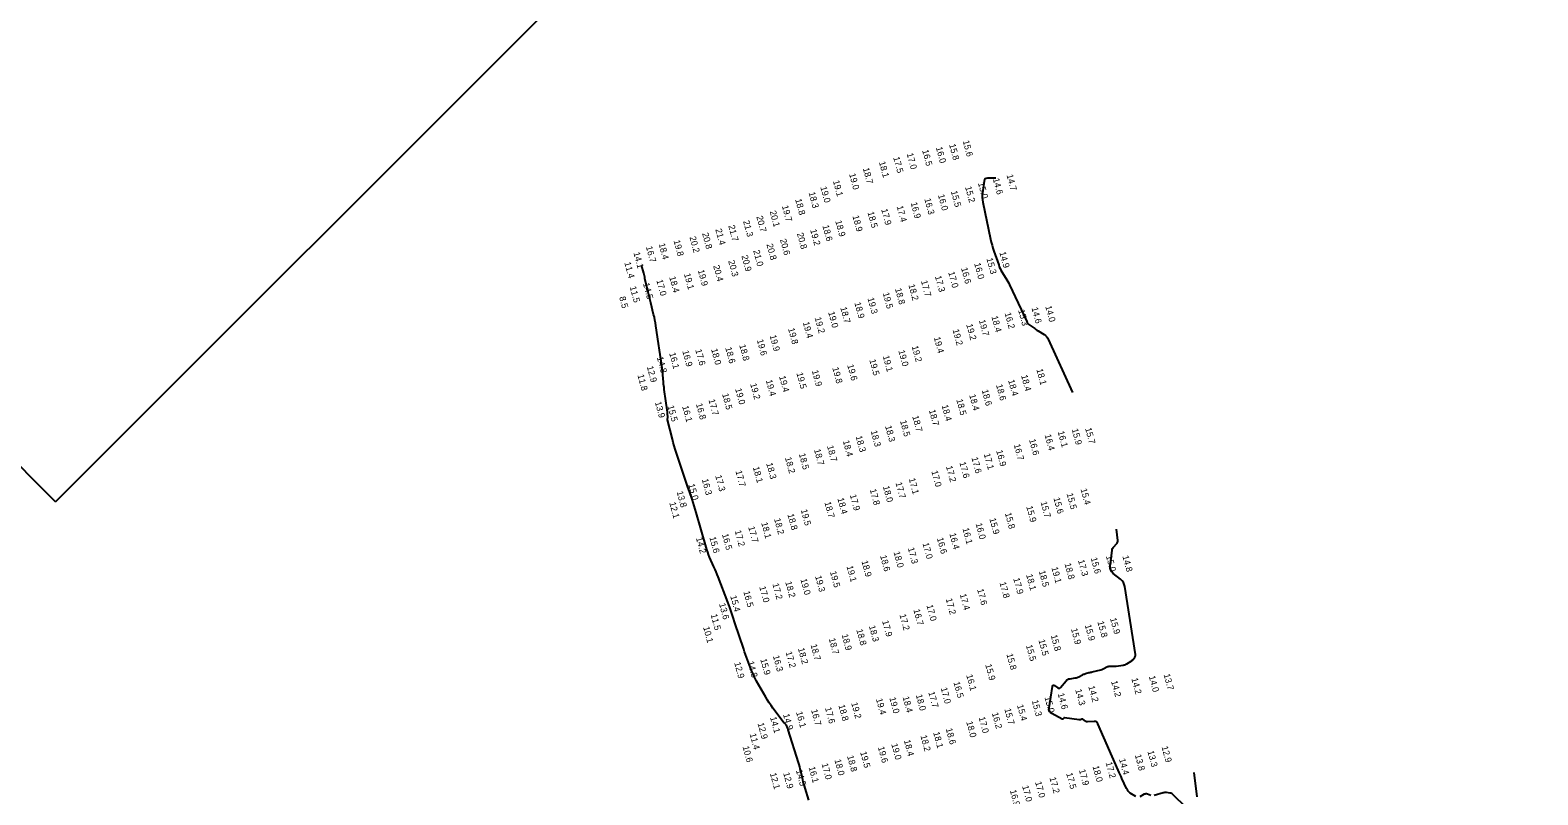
# Model space of a CAD drawing. Extents: x 988130 to 1132882, y 654656 to 841453.
# Drawn here: x 1032809 to 1033982, y 800347 to 800942 of the extents above; entities that cross this region are included whole.
import ezdxf

# ---------------------------------------------------------------- set-up
doc = ezdxf.new("R2010")
doc.units = 0
for name, color, linetype in [('V-ANNO-KEYM', 7, 'Continuous'), ('V-TOPO-MAJR', 7, 'Continuous'), ('V-TOPO-SOUN', 7, 'Continuous')]:
    doc.layers.add(name, color=color, linetype=linetype)

msp = doc.modelspace()

# ---------------------------------------------------------------- linework, layer by layer
at = {"layer": 'V-ANNO-KEYM'}
for q in [(1030942.4, 802462.7), (1034716.4, 802462.7)]:
    msp.add_line((1032828.8, 800575.1), q, dxfattribs=at)
at = {"layer": 'V-TOPO-MAJR'}
for points in [[(1033560.3, 800826.9), (1033553.8, 800826.9), (1033552.9, 800826.7), (1033552.1, 800826.3), (1033551.6, 800825.7), (1033551.3, 800824.7), (1033549.9, 800815.6), (1033549.7, 800813.7), (1033549.7, 800811.9), (1033549.9, 800810), (1033550.2, 800808.2), (1033556.2, 800779.5), (1033556.8, 800777.1), (1033557.4, 800774.8), (1033558.1, 800772.5), (1033558.8, 800770.2), (1033562.6, 800759.4), (1033563.1, 800758), (1033563.7, 800756.7), (1033564.4, 800755.4), (1033565.1, 800754.1), (1033568.2, 800749.1), (1033569, 800747.8), (1033569.7, 800746.5), (1033570.4, 800745.2), (1033571, 800743.9), (1033584.4, 800715.4), (1033584.8, 800714.6), (1033585.4, 800713.8), (1033586, 800713.1), (1033586.8, 800712.5), (1033590, 800710.3), (1033590.8, 800709.8), (1033591.6, 800709.2), (1033592.4, 800708.7), (1033593.2, 800708.2), (1033598, 800705.2), (1033599, 800704.5), (1033599.9, 800703.6), (1033600.6, 800702.7), (1033601.2, 800701.6), (1033620.1, 800660)], [(1033415, 800342.7), (1033412, 800352.1), (1033411.5, 800353.8), (1033411, 800355.4), (1033410.6, 800357.1), (1033410.2, 800358.7), (1033408.6, 800365.4), (1033408.2, 800367.1), (1033407.8, 800368.8), (1033407.3, 800370.4), (1033406.8, 800372.1), (1033398.9, 800397.5), (1033398.8, 800397.9), (1033398.6, 800398.3), (1033398.5, 800398.7), (1033398.3, 800399.1), (1033397.4, 800401.1), (1033397.3, 800401.2), (1033397.2, 800401.4), (1033397.1, 800401.6), (1033397, 800401.7), (1033396.4, 800402.2), (1033396.2, 800402.3), (1033396.1, 800402.5), (1033395.9, 800402.6), (1033395.8, 800402.8), (1033387, 800414.4), (1033385.5, 800416.5), (1033384.1, 800418.5), (1033382.7, 800420.6), (1033381.4, 800422.8), (1033374.1, 800435.5), (1033373.1, 800437.5), (1033372.1, 800439.5), (1033371.2, 800441.5), (1033370.4, 800443.6), (1033367.2, 800451.9), (1033366.4, 800454), (1033365.7, 800456.1), (1033364.9, 800458.2), (1033364.2, 800460.3), (1033357.4, 800480.9), (1033356.1, 800484.9), (1033354.7, 800488.8), (1033353.3, 800492.8), (1033351.8, 800496.8), (1033344.3, 800516.5), (1033343.5, 800518.4), (1033342.8, 800520.4), (1033341.9, 800522.3), (1033341.1, 800524.3), (1033337.7, 800531.9), (1033336.9, 800533.9), (1033336.2, 800535.8), (1033335.5, 800537.8), (1033334.9, 800539.8), (1033327.1, 800566.8), (1033325.6, 800571.9), (1033324, 800577.1), (1033322.3, 800582.2), (1033320.6, 800587.3), (1033311.7, 800613.6), (1033310.9, 800616.1), (1033310.1, 800618.6), (1033309.4, 800621.2), (1033308.7, 800623.7), (1033305, 800638.7), (1033305, 800638.9), (1033305, 800639.2), (1033305, 800639.4), (1033305, 800639.6), (1033305.3, 800640.6), (1033305.3, 800640.8), (1033305.3, 800641), (1033305.3, 800641.3), (1033305.3, 800641.5), (1033305, 800643.3), (1033304.9, 800643.7), (1033304.9, 800644.1), (1033304.8, 800644.5), (1033304.8, 800644.9), (1033302.4, 800662.5), (1033302.2, 800663.9), (1033302, 800665.3), (1033301.9, 800666.7), (1033301.7, 800668.1), (1033301.3, 800673.8), (1033301.2, 800675.2), (1033301, 800676.6), (1033300.8, 800678), (1033300.7, 800679.4), (1033295.9, 800712.1), (1033295.5, 800714.3), (1033295.1, 800716.5), (1033294.7, 800718.7), (1033294.1, 800720.9), (1033292, 800729.8), (1033291.4, 800731.9), (1033290.9, 800734), (1033290.4, 800736.1), (1033289.9, 800738.3), (1033287.4, 800748.9), (1033287.2, 800749.9), (1033286.9, 800750.9), (1033286.7, 800752), (1033286.4, 800753), (1033284.8, 800759.2)], [(1033669.3, 800345.5), (1033665, 800348.3), (1033664.1, 800349), (1033663.3, 800349.8), (1033662.7, 800350.7), (1033662.1, 800351.7), (1033658.5, 800359.5), (1033657.8, 800361.1), (1033657, 800362.8), (1033656.3, 800364.4), (1033655.5, 800366.1), (1033639.7, 800402.2), (1033639.2, 800403), (1033638.6, 800403.6), (1033637.8, 800403.9), (1033636.9, 800404), (1033631.8, 800403.7), (1033631.4, 800403.7), (1033630.9, 800403.8), (1033630.5, 800404), (1033630.1, 800404.3), (1033628.1, 800405.7), (1033627.9, 800405.9), (1033627.7, 800405.9), (1033627.4, 800405.9), (1033627.2, 800405.9), (1033626.2, 800405.4), (1033625.9, 800405.3), (1033625.7, 800405.3), (1033625.4, 800405.3), (1033625.2, 800405.3), (1033613.9, 800406.9), (1033613.7, 800406.9), (1033613.6, 800406.9), (1033613.4, 800406.8), (1033613.2, 800406.7), (1033612.7, 800406), (1033612.5, 800405.8), (1033612.4, 800405.8), (1033612.2, 800405.8), (1033612, 800405.8), (1033604, 800410.1), (1033602.9, 800410.9), (1033602.1, 800412), (1033601.7, 800413.2), (1033601.8, 800414.7), (1033604.6, 800431.3), (1033604.8, 800431.9), (1033605.1, 800432.2), (1033605.5, 800432.2), (1033606.1, 800431.9), (1033608.5, 800430.2), (1033609.1, 800429.9), (1033609.7, 800429.8), (1033610.2, 800430), (1033610.7, 800430.5), (1033615.1, 800435.6), (1033615.7, 800436.3), (1033616.4, 800436.8), (1033617.2, 800437.1), (1033618.1, 800437.3), (1033622.2, 800437.9), (1033622.9, 800438), (1033623.6, 800438.2), (1033624.3, 800438.5), (1033625, 800438.8), (1033627.8, 800440.4), (1033628.4, 800440.7), (1033629, 800440.9), (1033629.6, 800441.1), (1033630.2, 800441.3), (1033632.7, 800442), (1033633.4, 800442.2), (1033634, 800442.4), (1033634.7, 800442.5), (1033635.3, 800442.7), (1033642.2, 800444.2), (1033642.8, 800444.4), (1033643.4, 800444.6), (1033643.9, 800444.9), (1033644.5, 800445.2), (1033646.7, 800446.5), (1033647.2, 800446.7), (1033647.8, 800446.9), (1033648.3, 800447), (1033648.9, 800447.1), (1033651.4, 800447), (1033652, 800447), (1033652.6, 800447), (1033653.2, 800447), (1033653.9, 800447.1), (1033659.4, 800447.8), (1033660.2, 800448), (1033660.9, 800448.2), (1033661.7, 800448.5), (1033662.4, 800448.9), (1033665.6, 800450.9), (1033666, 800451.2), (1033666.5, 800451.5), (1033666.8, 800451.9), (1033667.2, 800452.3), (1033668.6, 800454.1), (1033668.9, 800454.5), (1033669.1, 800455), (1033669.1, 800455.5), (1033669.1, 800456.1), (1033660.7, 800509), (1033660.2, 800510.6), (1033659.6, 800512.2), (1033658.6, 800513.5), (1033657.3, 800514.7), (1033651.8, 800519.2), (1033650.6, 800520.4), (1033649.8, 800521.8), (1033649.4, 800523.3), (1033649.4, 800525), (1033650.8, 800537.1), (1033651, 800537.9), (1033651.2, 800538.6), (1033651.6, 800539.3), (1033652.1, 800539.9), (1033654.3, 800542.2), (1033654.8, 800542.9), (1033655.1, 800543.5), (1033655.2, 800544.2), (1033655.2, 800545), (1033654.2, 800553.8)], [(1033714.5, 800364.2), (1033716.7, 800345.3)], [(1033681, 800346.4), (1033678.4, 800347.4), (1033677.7, 800347.6), (1033677.1, 800347.7), (1033676.5, 800347.5), (1033675.8, 800347.3), (1033672.4, 800345.4)], [(1033708.4, 800337), (1033698.2, 800347.2), (1033697.7, 800347.7), (1033697.2, 800348), (1033696.5, 800348.2), (1033695.9, 800348.3), (1033693.2, 800348.6), (1033692.5, 800348.6), (1033691.9, 800348.6), (1033691.2, 800348.5), (1033690.5, 800348.4), (1033683.6, 800346.3)]]:
    msp.add_lwpolyline(points, dxfattribs=at)

# ---------------------------------------------------------------- texts
at = {"layer": 'V-TOPO-SOUN'}
for s, p in [('16.0 ', (1033513.7, 800850.7)), ('15.8 ', (1033524, 800853)), ('15.6 ', (1033534.6, 800855.8)), ('18.1 ', (1033469.4, 800839.4)), ('17.5 ', (1033480.5, 800843)), ('17.0 ', (1033491, 800845.9)), ('16.5 ', (1033503, 800848.5)), ('19.0 ', (1033446.2, 800830.1)), ('18.7 ', (1033456.9, 800834.5)), ('14.6 ', (1033558, 800826.3)), ('14.7 ', (1033568.7, 800829.3)), ('18.3 ', (1033414.7, 800815.6)), ('19.0 ', (1033423.8, 800819.9)), ('19.1 ', (1033433.6, 800824.7)), ('15.5 ', (1033525.4, 800816.5)), ('15.2 ', (1033536.4, 800820)), ('15.0 ', (1033546.4, 800823.1)), ('19.7 ', (1033393.9, 800805.2)), ('18.8 ', (1033404.2, 800810.3)), ('17.9 ', (1033471.2, 800802.5)), ('17.4 ', (1033483.2, 800804.9)), ('16.9 ', (1033494.1, 800807.6)), ('16.3 ', (1033504.7, 800810.7)), ('16.0 ', (1033515.3, 800813.8)), ('21.3 ', (1033363.7, 800793.4)), ('20.7 ', (1033374, 800797)), ('20.1 ', (1033384.4, 800801)), ('18.9 ', (1033435.4, 800793.5)), ('18.9 ', (1033448.8, 800797.4)), ('18.5 ', (1033460.5, 800800.3)), ('20.2 ', (1033322, 800781)), ('20.8 ', (1033331.8, 800783.9)), ('21.4 ', (1033342.1, 800787)), ('21.7 ', (1033352.2, 800789.8)), ('20.6 ', (1033392.4, 800779.1)), ('20.8 ', (1033405.6, 800783.8)), ('19.2 ', (1033415.9, 800786.6)), ('18.6 ', (1033425.4, 800789.9)), ('14.1 ', (1033278.4, 800768.8)), ('16.7 ', (1033288.1, 800773.4)), ('18.4 ', (1033298, 800775.7)), ('19.8 ', (1033309.6, 800778.2)), ('21.0 ', (1033371.6, 800770.4)), ('20.8 ', (1033381.9, 800775.3)), ('14.9 ', (1033563.1, 800769.1)), ('11.4 ', (1033271.3, 800761.1)), ('20.4 ', (1033340.4, 800758.6)), ('20.3 ', (1033352.1, 800762.4)), ('20.9 ', (1033362.4, 800766.4)), ('16.6 ', (1033533.3, 800756.8)), ('16.0 ', (1033543.5, 800760.4)), ('15.3 ', (1033553, 800764.3)), ('14.5 ', (1033285.8, 800744.8)), ('17.0 ', (1033296.2, 800747.4)), ('18.4 ', (1033306.2, 800749.9)), ('19.1 ', (1033317.7, 800752.3)), ('19.9 ', (1033328.5, 800755.1)), ('18.2 ', (1033492.3, 800743.8)), ('17.7 ', (1033502.1, 800746.8)), ('17.3 ', (1033513, 800750.4)), ('17.0 ', (1033523.3, 800753.6)), ('8.5', (1033267.3, 800734.2)), ('11.5 ', (1033275.5, 800742.2)), ('19.3 ', (1033460.5, 800733.4)), ('19.5 ', (1033472.4, 800737.4)), ('18.8 ', (1033481.9, 800740.7)), ('19.0 ', (1033429.9, 800722.5)), ('18.7 ', (1033439.3, 800726.1)), ('18.9 ', (1033450.3, 800729.8)), ('16.2 ', (1033567.2, 800721.8)), ('15.3 ', (1033577.7, 800724.1)), ('14.6 ', (1033588.1, 800725.9)), ('14.0 ', (1033598.8, 800727.1)), ('19.8 ', (1033398.7, 800709.7)), ('19.4 ', (1033410.2, 800714.5)), ('19.2 ', (1033419.4, 800718.2)), ('19.2 ', (1033526.7, 800708.8)), ('19.2 ', (1033537.3, 800712.9)), ('19.7 ', (1033547.2, 800716.1)), ('18.4 ', (1033556.9, 800719.1)), ('18.8 ', (1033360.7, 800696.9)), ('19.6 ', (1033374.4, 800700.9)), ('19.9 ', (1033384.4, 800704.3)), ('19.4 ', (1033512.1, 800702.8)), ('14.8 ', (1033296.6, 800687.3)), ('16.1 ', (1033306.2, 800690.6)), ('16.9 ', (1033316.4, 800692.3)), ('17.6 ', (1033326.5, 800693.2)), ('18.0 ', (1033338.8, 800693.7)), ('18.6 ', (1033349.8, 800694.8)), ('19.5 ', (1033461.9, 800685.4)), ('19.1 ', (1033472.4, 800688.3)), ('19.0 ', (1033484.5, 800692.5)), ('19.2 ', (1033494.9, 800695.9)), ('11.8 ', (1033281.5, 800673.6)), ('12.9 ', (1033288.8, 800680.1)), ('19.5 ', (1033405.2, 800675.1)), ('19.9 ', (1033417.2, 800676.9)), ('19.8 ', (1033433.1, 800679.2)), ('19.6 ', (1033444.7, 800681.4)), ('18.1 ', (1033591.9, 800678)), ('19.0 ', (1033357.5, 800662.8)), ('19.2 ', (1033369.2, 800666.7)), ('19.4 ', (1033381.4, 800669.4)), ('19.4 ', (1033391.7, 800672.5)), ('18.6 ', (1033549.4, 800661.8)), ('18.6 ', (1033560.5, 800665.9)), ('18.4 ', (1033569.9, 800669.5)), ('18.4 ', (1033580, 800673.2)), ('13.9 ', (1033295.1, 800652.4)), ('16.8 ', (1033327, 800651.1)), ('17.7 ', (1033336.8, 800654.3)), ('18.5 ', (1033347.4, 800658.8)), ('18.4 ', (1033518.2, 800649.9)), ('18.5 ', (1033529.6, 800654.4)), ('18.4 ', (1033539.6, 800658.1)), ('15.5 ', (1033304.9, 800649.5)), ('16.1 ', (1033316.3, 800649.2)), ('18.7 ', (1033495.3, 800641.5)), ('18.7 ', (1033508.3, 800646.2)), ('18.3 ', (1033463, 800630)), ('18.3 ', (1033474.2, 800633.8)), ('18.5 ', (1033485.8, 800637.9)), ('16.4 ', (1033598.3, 800627)), ('16.1 ', (1033608.5, 800629.5)), ('15.9 ', (1033619.4, 800631.4)), ('15.7 ', (1033629.8, 800632.1)), ('18.7 ', (1033418.9, 800615.5)), ('18.7 ', (1033429, 800618.3)), ('18.4 ', (1033441.3, 800622.3)), ('18.3 ', (1033451.3, 800625.8)), ('16.9 ', (1033560.6, 800614.7)), ('16.7 ', (1033574.3, 800619.4)), ('16.6 ', (1033586.2, 800623.3)), ('18.3 ', (1033381.7, 800604.8)), ('18.2 ', (1033396.3, 800609.2)), ('18.5 ', (1033407.1, 800612.2)), ('17.6 ', (1033532, 800605.5)), ('17.6 ', (1033541.4, 800609.2)), ('17.1 ', (1033551, 800612.1)), ('16.3 ', (1033331.6, 800592.3)), ('17.3 ', (1033342, 800595.2)), ('17.7 ', (1033357.8, 800598.8)), ('18.1 ', (1033371.3, 800601.8)), ('17.1 ', (1033492.6, 800592.9)), ('17.0 ', (1033510.2, 800598.7)), ('17.2 ', (1033521.6, 800602.4)), ('13.8 ', (1033312, 800582.7)), ('15.0 ', (1033321.1, 800588.4)), ('17.9 ', (1033446.8, 800580.2)), ('17.8 ', (1033462.3, 800584.4)), ('18.0 ', (1033472.5, 800586.8)), ('17.7 ', (1033482.3, 800589.7)), ('15.5 ', (1033615.4, 800581.2)), ('15.4 ', (1033626.3, 800584.8)), ('12.1 ', (1033306.3, 800574.2)), ('19.5 ', (1033408.6, 800568.6)), ('18.7 ', (1033427, 800574.5)), ('18.4 ', (1033437.1, 800577.5)), ('15.9 ', (1033584, 800571.2)), ('15.7 ', (1033595.2, 800574.7)), ('15.6 ', (1033605.2, 800577.8)), ('18.1 ', (1033377.8, 800558.5)), ('18.2 ', (1033387.8, 800561.6)), ('18.8 ', (1033398.2, 800565.1)), ('16.0 ', (1033544.6, 800557.9)), ('15.9 ', (1033555.3, 800561.8)), ('15.8 ', (1033567.4, 800566)), ('14.2 ', (1033327, 800546.8)), ('15.6 ', (1033337.5, 800547.2)), ('16.5 ', (1033347.3, 800549.6)), ('17.2 ', (1033357.2, 800552.3)), ('17.7 ', (1033367.7, 800555.3)), ('16.6 ', (1033514.5, 800546.6)), ('16.4 ', (1033524.2, 800550.1)), ('16.1 ', (1033534.4, 800554.1)), ('18.6 ', (1033470.3, 800532.9)), ('18.0 ', (1033480.8, 800535.8)), ('17.3 ', (1033491.9, 800538.9)), ('17.0 ', (1033503.3, 800542.6)), ('15.0 ', (1033646, 800532.7)), ('19.1 ', (1033444.2, 800524.7)), ('18.9 ', (1033455.8, 800528.7)), ('18.5 ', (1033593.8, 800520.9)), ('19.1 ', (1033603.6, 800523.7)), ('18.8 ', (1033613.8, 800526.7)), ('17.3 ', (1033624.3, 800529.3)), ('15.6 ', (1033634.2, 800531.1)), ('14.8 ', (1033658.8, 800532.6)), ('17.2 ', (1033386.5, 800511)), ('18.2 ', (1033396.5, 800512.5)), ('19.0 ', (1033408.3, 800514.6)), ('19.3 ', (1033419.7, 800517)), ('19.5 ', (1033431.3, 800520.4)), ('17.8 ', (1033563.2, 800512)), ('17.9 ', (1033573.9, 800515.2)), ('18.1 ', (1033583.9, 800518.1)), ('15.4 ', (1033353.7, 800501.5)), ('16.5 ', (1033363.9, 800505)), ('17.0 ', (1033376.3, 800508.7)), ('17.2 ', (1033521.4, 800499.3)), ('17.4 ', (1033532.3, 800502.8)), ('17.6 ', (1033545.8, 800506.7)), ('11.5 ', (1033338.5, 800487.1)), ('13.6 ', (1033345, 800495.5)), ('17.2 ', (1033485.4, 800487)), ('16.7 ', (1033496.2, 800490.9)), ('17.0 ', (1033506.4, 800494.3)), ('10.1 ', (1033332.6, 800477.3)), ('18.8 ', (1033451.8, 800475.3)), ('18.3 ', (1033461.6, 800478.2)), ('17.9 ', (1033471.9, 800482.1)), ('15.9 ', (1033618.8, 800476)), ('15.9 ', (1033629.6, 800478.9)), ('15.8 ', (1033639.4, 800481.5)), ('15.9 ', (1033649.2, 800484.1)), ('18.7 ', (1033416.2, 800463.6)), ('18.7 ', (1033430.4, 800468.3)), ('18.9 ', (1033440.4, 800471.4)), ('15.5 ', (1033583.8, 800463.1)), ('15.5 ', (1033593.5, 800467.3)), ('15.8 ', (1033603.1, 800470.9)), ('15.9 ', (1033377.1, 800452.3)), ('16.3 ', (1033386.9, 800454.9)), ('17.2 ', (1033396.8, 800457.9)), ('18.2 ', (1033406.4, 800460.7)), ('15.8 ', (1033568.6, 800456.3)), ('12.9 ', (1033356.8, 800449.6)), ('14.8 ', (1033367.1, 800450.3)), ('16.1 ', (1033537.3, 800440)), ('15.9 ', (1033552.1, 800448.1)), ('14.0 ', (1033679.4, 800439)), ('13.7 ', (1033690.9, 800440.5)), ('17.0 ', (1033517.5, 800429.9)), ('16.5 ', (1033527.4, 800434.4)), ('14.3 ', (1033622.1, 800428.6)), ('14.2 ', (1033632.3, 800431.2)), ('14.2 ', (1033650, 800435.2)), ('14.2 ', (1033665.8, 800437.3)), ('18.8 ', (1033437.9, 800416.5)), ('19.2 ', (1033447.8, 800418.3)), ('19.4 ', (1033467.1, 800421.4)), ('19.0 ', (1033477.5, 800422.3)), ('18.4 ', (1033487.8, 800423)), ('18.0 ', (1033498.1, 800424.5)), ('17.7 ', (1033507.8, 800426.7)), ('15.4 ', (1033576.8, 800416.6)), ('15.3 ', (1033588.3, 800420.1)), ('15.0 ', (1033598.2, 800422.8)), ('14.6 ', (1033608.5, 800425.5)), ('14.1 ', (1033384.7, 800407.1)), ('14.9 ', (1033394.8, 800409.4)), ('16.1 ', (1033404.9, 800411.2)), ('16.7 ', (1033416.6, 800412.9)), ('17.6 ', (1033427.4, 800414.5)), ('18.0 ', (1033537.3, 800403.6)), ('17.0 ', (1033547, 800407)), ('16.2 ', (1033557.3, 800410.4)), ('15.7 ', (1033567, 800413.6)), ('11.4 ', (1033368.8, 800394.2)), ('12.9 ', (1033375, 800402.4)), ('18.2 ', (1033501.7, 800392.8)), ('18.1 ', (1033511.6, 800395.3)), ('18.6 ', (1033521.4, 800398.2)), ('10.6 ', (1033363.3, 800384.3)), ('19.6 ', (1033468.6, 800383.9)), ('19.0 ', (1033479, 800386.3)), ('18.4 ', (1033488.8, 800389.1)), ('13.3 ', (1033678.3, 800380.7)), ('12.9 ', (1033689.3, 800384.2)), ('17.0 ', (1033424.8, 800370.9)), ('18.0 ', (1033434.8, 800374)), ('18.8 ', (1033444.6, 800377)), ('19.5 ', (1033454.8, 800380)), ('18.0 ', (1033635.6, 800369)), ('17.2 ', (1033645.8, 800371.9)), ('14.4 ', (1033656.2, 800374.6)), ('13.8 ', (1033668.5, 800377.8)), ('12.1 ', (1033384.6, 800363.4)), ('12.9 ', (1033394.9, 800363.8)), ('14.5 ', (1033404.8, 800365.9)), ('16.1 ', (1033414.7, 800368.3)), ('17.0 ', (1033590.9, 800356.7)), ('17.2 ', (1033602.1, 800360.1)), ('17.5 ', (1033615.1, 800363.5)), ('17.9 ', (1033625, 800366.2)), ('16.9 ', (1033571.3, 800350.2)), ('17.0 ', (1033580.8, 800353.6))]:
    msp.add_text(s, height=5, rotation=285, dxfattribs=at).set_placement(p)

doc.saveas('drawing.dxf')
